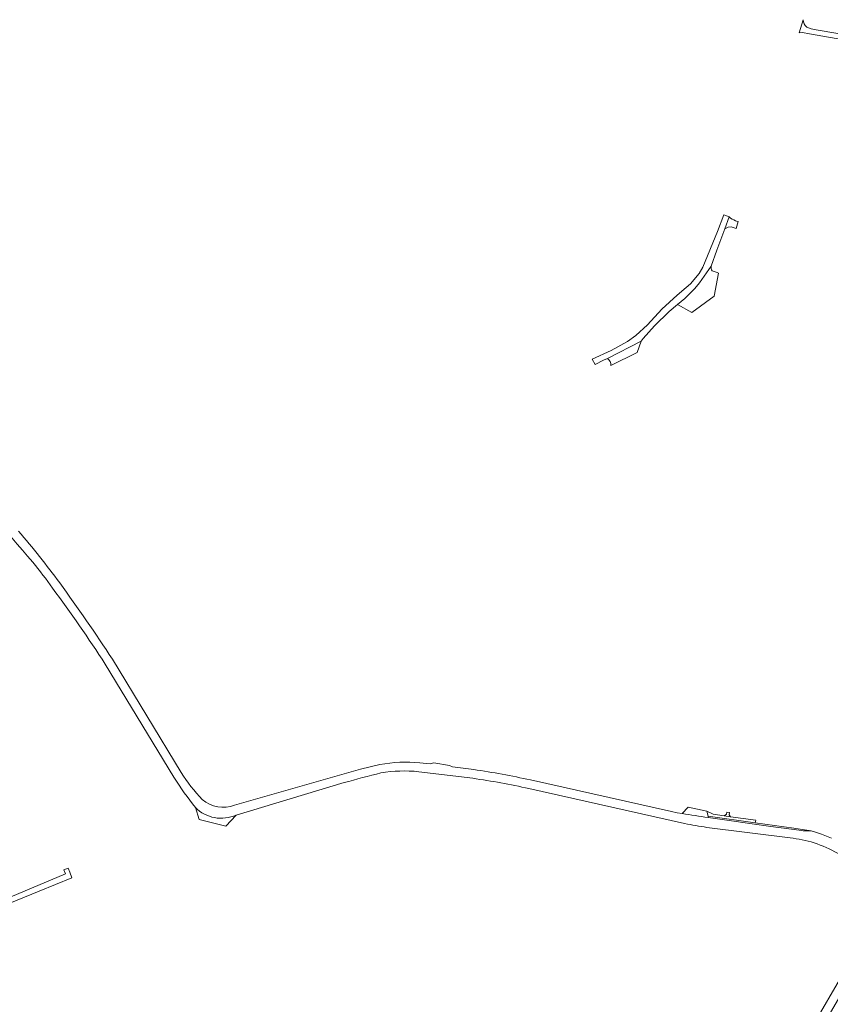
# Model space of a CAD drawing. Header units: metres. Extents: x 166325 to 190320, y 381923 to 404576.
# Tile 496 of 656: x 171288 to 171628, y 390339 to 390752. Entities that reach past the tile are written whole.
import ezdxf

# ---------------------------------------------------------------- set-up
doc = ezdxf.new("R2010")
doc.units = ezdxf.units.M
for name, color, linetype, lineweight in [('B-WE-VH-VERHARDING_ASFALT-GV', 8, 'Continuous', 18), ('B-WE-VH-VERHARDING_BETON-GV', 8, 'Continuous', 18), ('B-WE-VH-VERHARDING_BETONSTRAATSTEEN-GV', 8, 'Continuous', 18), ('B-WE-VH-VERHARDING_HALFVERHARDING-GV', 8, 'Continuous', 18)]:
    doc.layers.add(name, color=color, linetype=linetype, lineweight=lineweight)

msp = doc.modelspace()

# ---------------------------------------------------------------- linework, layer by layer
at = {"layer": 'B-WE-VH-VERHARDING_ASFALT-GV', "flags": 128}
for points in [[(171616.544, 390752.067), (171614.855, 390746.625)], [(171614.855, 390746.625), (171616.234, 390746.636), (171619.182, 390746.118), (171669.512, 390737.278)], [(171751.495, 390700.864), (171717.25, 390717.252), (171677.597, 390737.079), (171675.726, 390737.983), (171673.79, 390738.736), (171672.762, 390739.066), (171671.722, 390739.353), (171669.963, 390739.736), (171622.047, 390747.789), (171619.944, 390748.263), (171618.05, 390748.948)], [(171355.757, 390436.645), (171326.893, 390484.064)], [(171323.874, 390481.998), (171352.683, 390434.58)], [(171439.011, 390439.933), (171430.87, 390437.984), (171378.141, 390422.868)], [(171455.351, 390436.901), (171478.016, 390434.143)], [(171478.424, 390437.807), (171469.494, 390438.963), (171468.266, 390439.491), (171461.721, 390440.589), (171460.11, 390440.212), (171455.796, 390440.61)], [(171565.871, 390419.393), (171563.665, 390419.752), (171561.352, 390420.218), (171502.181, 390433.459)], [(171378.793, 390418.748), (171424.119, 390432.328)], [(171501.549, 390429.852), (171566.846, 390415.258)], [(171628.412, 390409.046), (171626.327, 390409.92), (171624.212, 390410.719), (171622.071, 390411.443), (171619.905, 390412.09), (171616.599, 390412.203), (171614.924, 390412.478), (171602.949, 390414.026), (171576.687, 390417.745)], [(171576.188, 390413.594), (171611.166, 390409.205)]]:
    msp.add_lwpolyline(points, dxfattribs=at)
at = {"layer": 'B-WE-VH-VERHARDING_ASFALT-GV'}
for points in [[(171618.05, 390748.948, -0.2077733), (171616.544, 390752.067)], [(171258.714, 390565.03, -0.0020234), (171293.524, 390524.688)], [(171304.795, 390516.028, 0.019492), (171287.546, 390537.761)], [(171293.524, 390524.688, -0.0154805), (171301.806, 390513.846)], [(171326.893, 390484.064, 0.0137627), (171304.795, 390516.028)], [(171301.806, 390513.846, -0.0153207), (171323.874, 390481.998)], [(171455.796, 390440.61, 0.0730998), (171439.011, 390439.933)], [(171439.505, 390436.402, -0.069606), (171455.351, 390436.901)], [(171502.181, 390433.459, 0.019776), (171478.424, 390437.807)], [(171352.683, 390434.58, 0.021778), (171361.687, 390421.877)], [(171364.598, 390425.251, -0.0583642), (171355.757, 390436.645)], [(171424.119, 390432.328, -0.0079244), (171439.505, 390436.402)], [(171478.016, 390434.143, -0.0207781), (171501.549, 390429.852)], [(171378.141, 390422.868, -0.2704777), (171364.598, 390425.251)], [(171566.846, 390415.258, 0.0243946), (171576.188, 390413.594)], [(171611.166, 390409.205, -0.036991), (171621.112, 390407.139)], [(171621.112, 390407.139, -0.0819508), (171640.067, 390396.812)]]:
    msp.add_lwpolyline(points, format="xyb", dxfattribs=at)
at = {"layer": 'B-WE-VH-VERHARDING_BETON-GV', "flags": 128}
msp.add_lwpolyline([(171309.03, 390394.876), (171308.344, 390396.562), (171306.482, 390395.812), (171307.222, 390394.118), (171253.702, 390371.679), (171254.43, 390369.828), (171296.175, 390386.877), (171309.912, 390392.511)], close=True, dxfattribs=at)
at = {"layer": 'B-WE-VH-VERHARDING_BETONSTRAATSTEEN-GV', "flags": 128}
for points in [[(171585.512, 390669.422), (171583.667, 390664.471), (171585.049, 390665.134), (171586.352, 390665.288), (171586.841, 390665.121), (171588.467, 390664.563)], [(171588.467, 390664.563), (171589.307, 390667.449), (171588.61, 390667.678), (171588.23, 390667.819)], [(171577.973, 390648.709), (171573.022, 390641.743), (171571.181, 390639.356), (171566.995, 390635.266), (171563.906, 390632.717), (171569.922, 390629.382), (171579.211, 390636.181)], [(171579.211, 390636.181), (171581.069, 390645.849), (171580.451, 390646.13), (171578.387, 390646.847)], [(171535.86, 390607.163), (171546.938, 390612.594), (171548.669, 390617.393), (171534.434, 390610.09)], [(171361.687, 390421.877), (171363.237, 390416.88), (171374.43, 390414.132), (171378.793, 390418.748)], [(171576.198, 390420.316), (171568.391, 390421.996), (171565.871, 390419.393)], [(171576.687, 390417.745), (171576.759, 390418.268), (171576.198, 390420.316)], [(171576.759, 390418.268), (171576.687, 390417.745), (171602.949, 390414.026), (171614.924, 390412.478), (171616.599, 390412.203), (171619.905, 390412.09)], [(171612.585, 390413.285), (171596.46, 390415.524), (171576.759, 390418.268)], [(171576.113, 390247), (171651.648, 390376.556), (171652.211, 390377.14), (171652.993, 390378.386), (171654.382, 390380.156), (171656.906, 390381.046), (171657.489, 390381.122), (171657.753, 390381.186), (171652.059, 390386.372), (171651.945, 390386.134), (171651.559, 390385.328), (171651.184, 390383.257), (171649.778, 390380.677), (171648.616, 390379.188), (171648.545, 390379.096), (171648.605, 390378.511), (171605.067, 390303.914)]]:
    msp.add_lwpolyline(points, dxfattribs=at)
at = {"layer": 'B-WE-VH-VERHARDING_BETONSTRAATSTEEN-GV'}
for points in [[(171588.23, 390667.819, -0.0872325), (171585.512, 390669.422)], [(171578.387, 390646.847, -0.2180143), (171577.973, 390648.709)], [(171534.434, 390610.09, -0.2965656), (171535.86, 390607.163)], [(171378.793, 390418.748, -0.308249), (171361.687, 390421.877)], [(171565.871, 390419.393, 0.0127723), (171576.687, 390417.745)], [(171619.905, 390412.09, 0.0203481), (171612.585, 390413.285)]]:
    msp.add_lwpolyline(points, format="xyb", dxfattribs=at)
at = {"layer": 'B-WE-VH-VERHARDING_BETONSTRAATSTEEN-GV', "flags": 128}
for points in [[(171586.115, 390418.053), (171583.492, 390418.411), (171578.792, 390419.075), (171576.198, 390420.316), (171576.759, 390418.268), (171596.46, 390415.524), (171596.632, 390416.62)], [(171585.549, 390418.903), (171585.718, 390419.855), (171584.516, 390419.929), (171584.363, 390419.125), (171583.492, 390418.411), (171586.115, 390418.053)]]:
    msp.add_lwpolyline(points, close=True, dxfattribs=at)
at = {"layer": 'B-WE-VH-VERHARDING_HALFVERHARDING-GV', "flags": 128}
msp.add_lwpolyline([(171583.229, 390670.268), (171580.652, 390663.321), (171574.451, 390648.346), (171572.878, 390645.7), (171569.275, 390641.386), (171567.445, 390639.806), (171563.739, 390636.608), (171557.222, 390630.709), (171551.26, 390624.133), (171546.425, 390619.702), (171542.841, 390617.271), (171536.086, 390613.411), (171528.107, 390609.825), (171529.324, 390607.6), (171532.851, 390609.319), (171534.434, 390610.09), (171548.669, 390617.393), (171549.491, 390618.518), (171554.197, 390623.708), (171560.301, 390629.744), (171563.906, 390632.717), (171566.995, 390635.266), (171571.181, 390639.356), (171573.022, 390641.743), (171577.973, 390648.709), (171580.386, 390655.46), (171583.667, 390664.471), (171585.512, 390669.422)], close=True, dxfattribs=at)

doc.saveas('drawing.dxf')
